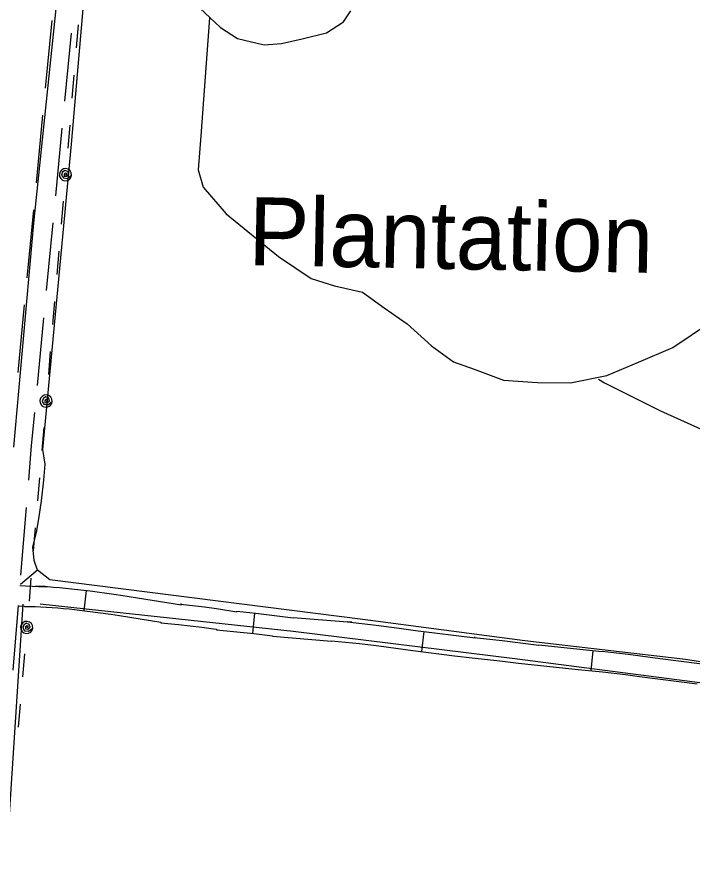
# Model space of a CAD drawing. Extents: x 3172231 to 3210228, y 940198 to 965780.
# Drawn here: x 3182846 to 3183839, y 958356 to 959605 of the extents above; entities that cross this region are included whole.
import ezdxf

# ---------------------------------------------------------------- set-up
doc = ezdxf.new("R2010")
doc.units = 0
for name, color, linetype in [('V-BLDG-IDEN', 7, 'Continuous'), ('V-ROAD-CNTR', 7, 'Continuous'), ('V-TOPO-SHOR', 7, 'Continuous'), ('V-UTIL-LINE', 7, 'Continuous')]:
    doc.layers.add(name, color=color, linetype=linetype)

msp = doc.modelspace()

# ---------------------------------------------------------------- linework, layer by layer
at = {"layer": 'V-ROAD-CNTR'}
for p, q in [((3182888.065, 959500.587), (3182897.677, 959600.124)), ((3182916.363, 959481.521), (3182925.975, 959581.058)), ((3182874.607, 959361.235), (3182884.22, 959460.772)), ((3182902.905, 959342.169), (3182912.518, 959441.706)), ((3182861.15, 959221.884), (3182870.762, 959321.421)), ((3182889.448, 959202.817), (3182899.06, 959302.354)), ((3182847.692, 959082.532), (3182857.305, 959182.069)), ((3182875.99, 959063.466), (3182885.603, 959163.003)), ((3182851.779, 958784.521), (3182859.977, 958884.184)), ((3182947.585, 958762.146), (3182944.019, 958732.359)), ((3182840.302, 958644.992), (3182848.114, 958739.96)), ((3183195.017, 958728.748), (3183191.904, 958698.91)), ((3183443.79, 958701.933), (3183440.124, 958672.158)), ((3183691.848, 958673.961), (3183688.888, 958644.108))]:
    msp.add_line(p, q, dxfattribs=at)
for points in [[(3182863.256, 958924.049), (3182867.447, 958975.002), (3182872.146, 959023.651)], [(3182850.165, 958769.43), (3182858.657, 958769.031), (3182887.305, 958767.536), (3182887.305, 958768.078), (3182873.147, 958768.287), (3182881.951, 958768.065), (3182890.796, 958767.694), (3182899.637, 958767.175), (3182908.468, 958766.504), (3182917.281, 958765.686), (3182926.027, 958764.726), (3182953.351, 958761.456), (3182988.373, 958756.716), (3183001.346, 958754.738), (3183087.622, 958740.93), (3183087.622, 958741.851), (3183086.416, 958741.96), (3183104.02, 958740.111), (3183121.606, 958737.955), (3183139.154, 958735.491), (3183169.181, 958730.74), (3183169.181, 958731.444), (3183197.145, 958728.526), (3183251.675, 958721.922), (3183251.675, 958722.46), (3183338.121, 958715.439), (3183338.121, 958715.333), (3183331.72, 958715.902), (3183352.77, 958713.779), (3183373.819, 958711.287), (3183407.673, 958706.682), (3183407.673, 958706.683), (3183431.38, 958703.461), (3183519.035, 958692.668), (3183519.035, 958693.005), (3183517.796, 958693.127), (3183558.843, 958688.654), (3183612.85, 958681.842), (3183612.85, 958682.139), (3183700.664, 958673.025), (3183700.664, 958673.087), (3183709.62, 958672.199), (3183743.766, 958668.316), (3183790.78, 958662.136), (3183790.78, 958662.204), (3183875.573, 958651.497)], [(3182848.189, 958739.49), (3182857.169, 958739.067), (3182857.305, 958739.06), (3182857.305, 958738.518), (3182872.547, 958738.293), (3182880.943, 958738.081), (3182889.288, 958737.73), (3182897.623, 958737.241), (3182905.946, 958736.61), (3182914.257, 958735.838), (3182922.609, 958734.922), (3182949.557, 958731.696), (3182984.101, 958727.02), (3182996.716, 958725.098), (3183057.622, 958715.35), (3183057.622, 958714.429), (3183083.506, 958712.1), (3183100.628, 958710.303), (3183117.694, 958708.209), (3183134.724, 958705.819), (3183139.181, 958705.114), (3183139.181, 958704.41), (3183193.785, 958698.714), (3183221.675, 958695.336), (3183221.675, 958694.798), (3183308.121, 958687.777), (3183308.121, 958687.883), (3183328.886, 958686.036), (3183349.5, 958683.957), (3183370.033, 958681.525), (3183377.673, 958680.486), (3183377.673, 958680.485), (3183427.526, 958673.709), (3183489.035, 958666.136), (3183489.035, 958665.799), (3183514.71, 958663.285), (3183555.341, 958658.858), (3183582.85, 958655.388), (3183582.85, 958655.091), (3183670.664, 958645.977), (3183670.664, 958645.915), (3183706.444, 958642.367), (3183740.116, 958638.538), (3183760.78, 958635.822), (3183760.78, 958635.754), (3183845.573, 958625.047)]]:
    msp.add_lwpolyline(points, dxfattribs=at)
at = {"layer": 'V-TOPO-SHOR'}
msp.add_line((3182876.412, 958792.065), (3182851.306, 958770.653), dxfattribs=at)
for points in [[(3182884.008, 958969.205), (3182926.277, 959418.262), (3182972.337, 959953.206), (3182994.421, 960200.1), (3183012.776, 960386.162)], [(3182929.177, 959867.417), (3182870.515, 959302.084), (3182841.069, 958972.891)], [(3183114.667, 959618.219), (3183145.018, 959589.512), (3183170.03, 959573.345), (3183209.377, 959564.301), (3183234.434, 959566.028), (3183264.873, 959573.111), (3183300.684, 959581.97), (3183325.777, 959598.013), (3183336.554, 959614.092)], [(3183128.948, 959603.868), (3183115.992, 959430.32), (3183112.289, 959380.223), (3183119.385, 959355.153), (3183153.288, 959315.7), (3183230.081, 959252.878), (3183278.317, 959220.548), (3183312.29, 959209.727), (3183353.426, 959200.678), (3183385.579, 959177.335), (3183419.522, 959153.988), (3183455.232, 959121.689), (3183487.385, 959098.346), (3183517.779, 959087.534), (3183560.687, 959071.323), (3183610.784, 959067.62), (3183659.099, 959067.5), (3183712.81, 959078.104), (3183759.385, 959097.674), (3183809.544, 959119.023), (3183865.111, 959156.465)], [(3183700.271, 959072.767), (3183709.205, 959067.376), (3183791.419, 959026.015), (3183855.769, 958997.224), (3183893.331, 958989.973), (3183952.383, 958989.827), (3184000.708, 958993.287), (3184041.897, 959005.711), (3184109.933, 959019.859), (3184176.157, 959025.064), (3184244.148, 959021.316), (3184303.201, 959021.17), (3184356.894, 959024.617), (3184380.175, 959031.717), (3184401.679, 959044.19), (3184412.425, 959047.743)], [(3183965.832, 958639.054), (3183828.095, 958660.869), (3183591.951, 958688.295), (3183354.025, 958719.304), (3182894.271, 958777.705), (3182876.412, 958792.065), (3182871.079, 958806.394), (3182869.338, 958826.083), (3182874.76, 958847.543), (3182878.387, 958867.219), (3182882.033, 958894.052), (3182885.687, 958924.464), (3182887.534, 958947.723), (3182884.008, 958969.205)], [(3182854.814, 958742.013), (3182813.915, 958122.951), (3182777.055, 957689.986), (3182747.671, 957385.846), (3182706.807, 956781.1), (3182688.275, 956523.459), (3182666.5, 956401.828)], [(3183917.463, 958617.7), (3183577.569, 958661.488), (3183251.981, 958701.662), (3182947.85, 958734.625), (3182879.867, 958741.951)]]:
    msp.add_lwpolyline(points, dxfattribs=at)
at = {"layer": 'V-UTIL-LINE'}
for points in [[(3182936.061, 959593.451), (3182933.167, 959559.574)], [(3182929.763, 959519.72), (3182926.869, 959485.843)], [(3182923.465, 959445.988), (3182920.571, 959412.111)], [(3182917.252, 959373.257), (3182919.749, 959374.687), (3182917.643, 959375.678), (3182915.295, 959374.253), (3182915.371, 959371.326), (3182918.739, 959370.877), (3182922.396, 959373.809), (3182920.955, 959377.825), (3182916.394, 959379.514), (3182912.75, 959376.742), (3182911.412, 959372.476), (3182914.156, 959368.509), (3182919.605, 959367.72), (3182926.219, 959372.491), (3182925.83, 959375.981), (3182924.134, 959379.056), (3182921.391, 959381.249), (3182918.018, 959382.224), (3182914.528, 959381.835), (3182911.453, 959380.14), (3182909.26, 959377.396), (3182908.284, 959374.023), (3182908.674, 959370.533), (3182910.369, 959367.458), (3182913.113, 959365.265), (3182916.486, 959364.29), (3182919.976, 959364.679), (3182923.051, 959366.375), (3182925.244, 959369.118), (3182926.219, 959372.491)], [(3182913.933, 959334.394), (3182911.039, 959300.517)], [(3182907.635, 959260.662), (3182904.741, 959226.785)], [(3182901.337, 959186.931), (3182898.443, 959153.054)], [(3182895.039, 959113.199), (3182892.145, 959079.322)], [(3182888.826, 959040.47), (3182891.322, 959041.9), (3182889.217, 959042.89), (3182886.869, 959041.466), (3182886.945, 959038.539), (3182890.312, 959038.09), (3182893.97, 959041.022), (3182892.529, 959045.038), (3182887.968, 959046.727), (3182884.324, 959043.955), (3182882.986, 959039.689), (3182885.73, 959035.722), (3182891.179, 959034.933), (3182897.793, 959039.704), (3182897.404, 959043.194), (3182895.708, 959046.269), (3182892.965, 959048.462), (3182889.592, 959049.437), (3182886.102, 959049.048), (3182883.026, 959047.352), (3182880.834, 959044.609), (3182879.858, 959041.236), (3182880.248, 959037.746), (3182881.943, 959034.671), (3182884.686, 959032.478), (3182888.06, 959031.503), (3182891.549, 959031.892), (3182894.625, 959033.587), (3182896.817, 959036.331), (3182897.793, 959039.704)], [(3182885.507, 959001.605), (3182882.613, 958967.728)], [(3182879.209, 958927.873), (3182876.315, 958893.996)], [(3182872.911, 958854.142), (3182870.017, 958820.265)], [(3182866.613, 958780.41), (3182863.719, 958746.533)], [(3182860.4, 958707.683), (3182862.896, 958709.112), (3182860.791, 958710.103), (3182858.443, 958708.679), (3182858.518, 958705.752), (3182861.886, 958705.303), (3182865.544, 958708.235), (3182864.103, 958712.251), (3182859.542, 958713.939), (3182855.898, 958711.168), (3182854.56, 958706.902), (3182857.304, 958702.935), (3182862.753, 958702.145), (3182869.367, 958706.917), (3182868.977, 958710.407), (3182867.282, 958713.482), (3182864.539, 958715.674), (3182861.166, 958716.65), (3182857.676, 958716.261), (3182854.6, 958714.565), (3182852.408, 958711.822), (3182851.432, 958708.449), (3182851.822, 958704.959), (3182853.517, 958701.883), (3182856.26, 958699.691), (3182859.634, 958698.715), (3182863.123, 958699.105), (3182866.199, 958700.8), (3182868.391, 958703.544), (3182869.367, 958706.917)], [(3182857.08, 958668.816), (3182854.186, 958634.939)], [(3182850.782, 958595.084), (3182847.888, 958561.207)]]:
    msp.add_lwpolyline(points, dxfattribs=at)

# ---------------------------------------------------------------- texts
at = {"layer": 'V-BLDG-IDEN'}
msp.add_text('Plantation', height=99.9998, rotation=358.874298, dxfattribs=at).set_placement((3183185.309, 959240.475))

doc.saveas('drawing.dxf')
